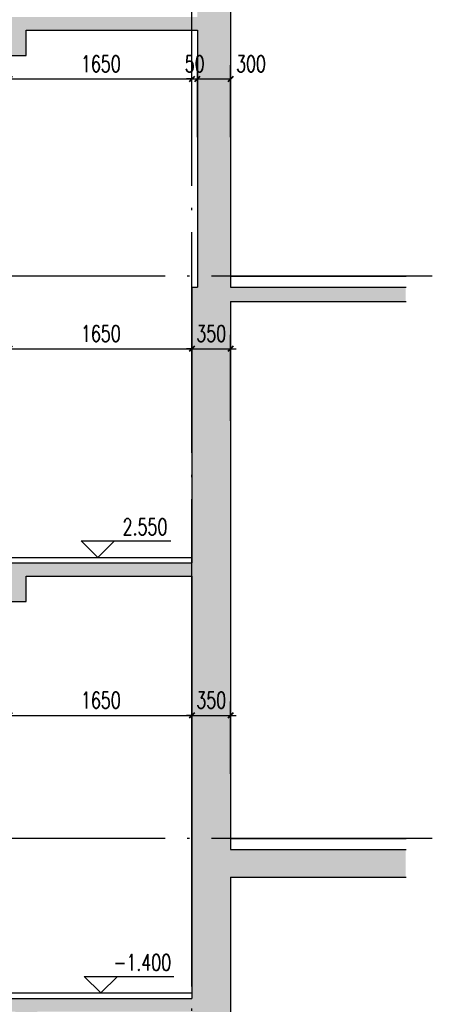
# Model space of a CAD drawing. Extents: x 797781 to 1255204, y 21234 to 1024248.
# Tile 842 of 1056: x 1157973 to 1161710, y 543575 to 552503. Entities that reach past the tile are written whole.
import ezdxf

# ---------------------------------------------------------------- set-up
doc = ezdxf.new("R2010")
doc.units = 0
doc.header["$LTSCALE"] = 1000
doc.header["$MEASUREMENT"] = 0
doc.linetypes.add('230303生产综合楼-平面图_t8$0$DOTE', pattern=[2.42, 2, -0.2, 0.02, -0.2])
for name, color, linetype in [('230303生产综合楼-平面图_t8$0$AXIS', 3, 'Continuous'), ('230303生产综合楼-平面图_t8$0$DIM_ELEV', 3, 'Continuous'), ('230303生产综合楼-平面图_t8$0$DOTE', 1, '230303生产综合楼-平面图_t8$0$DOTE'), ('230303生产综合楼-平面图_t8$0$PUB_DIM', 3, 'Continuous'), ('230303生产综合楼-平面图_t8$0$PUB_TEXT', 7, 'Continuous'), ('230303生产综合楼-平面图_t8$0$WALL', 40, 'Continuous'), ('PUB_HATCH', 8, 'Continuous')]:
    doc.layers.add(name, color=color, linetype=linetype)
doc.styles.add('230303生产综合楼-平面图_t8$0$_TCH_DIM', font='SIMPLEX', dxfattribs={"bigfont": 'GBCBIG'})
doc.styles.add('230303生产综合楼-平面图_T8$0$_TCH_DIM_T3', font='SIMPLEX', dxfattribs={"width": 0.705882, "bigfont": 'GBCBIG'})
doc.dimstyles.new('230303生产综合楼-平面图_T8$0$_TCH_ARCH&&50', dxfattribs={"dimtxt": 148.75, "dimasz": 50, "dimexe": 125, "dimexo": 150, "dimgap": 63.125, "dimtad": 1, "dimdec": 0, "dimzin": 0, "dimdsep": 46, "dimtxsty": '230303生产综合楼-平面图_T8$0$_TCH_DIM_T3', "dimblk": '230303生产综合楼-平面图_t8$0$_ArchTick', "dimcen": 0.09, "dimclrt": 7, "dimazin": 2, "dimtfac": 1, "dimtdec": 0, "dimtix": 1, "dimtmove": 2, "dimatfit": 3, "dimfxl": 1, "dimtolj": 1, "dimtzin": 0, "dimarcsym": 0})

# ---------------------------------------------------------------- blocks, each defined once
blk = doc.blocks.new('230303生产综合楼-平面图_t8$0$_ArchTick')
at = {"color": 0, "linetype": 'ByBlock', "const_width": 0.3}
blk.add_lwpolyline([(-0.5, -0.5), (0.5, 0.5)], dxfattribs=at)
blk = doc.blocks.new('*D3574')
at = {"layer": '230303生产综合楼-平面图_t8$0$AXIS', "color": 0, "lineweight": -2, "transparency": 16777216}
for p, q in [((1157883.3, 545666), (1157883.3, 546319.9)), ((1159533.3, 545666), (1159533.3, 546319.9)), ((1157883.3, 546194.9), (1159533.3, 546194.9))]:
    blk.add_line(p, q, dxfattribs=at)
at = {"layer": 'Defpoints', "color": 0, "transparency": 16777216}
for p in [(1159533.3, 546194.9), (1157883.3, 545516), (1159533.3, 545516)]:
    blk.add_point(p, dxfattribs=at)
at = {"layer": '230303生产综合楼-平面图_t8$0$AXIS', "color": 0, "lineweight": -2, "transparency": 16777216, "xscale": 50, "yscale": 50, "zscale": 50, "rotation": 180}
blk.add_blockref('230303生产综合楼-平面图_t8$0$_ArchTick', (1157883.3, 546194.9), dxfattribs=at)
at = {"layer": '230303生产综合楼-平面图_t8$0$AXIS', "color": 0, "lineweight": -2, "transparency": 16777216, "xscale": 50, "yscale": 50, "zscale": 50}
blk.add_blockref('230303生产综合楼-平面图_t8$0$_ArchTick', (1159533.3, 546194.9), dxfattribs=at)
at = {"layer": '230303生产综合楼-平面图_t8$0$AXIS', "color": 7, "transparency": 16777216, "insert": (1158708.3, 546332.4), "char_height": 148.75, "attachment_point": 5, "style": '230303生产综合楼-平面图_T8$0$_TCH_DIM_T3'}
blk.add_mtext('\\A1;1650', dxfattribs=at)
blk = doc.blocks.new('*D3575')
at = {"layer": '230303生产综合楼-平面图_t8$0$AXIS', "color": 0, "lineweight": -2, "transparency": 16777216}
for p, q in [((1159533.3, 545666), (1159533.3, 546319.9)), ((1159883.3, 545666), (1159883.3, 546319.9)), ((1159533.3, 546194.9), (1159483.3, 546194.9)), ((1159533.3, 546194.9), (1159883.3, 546194.9)), ((1159883.3, 546194.9), (1159933.3, 546194.9))]:
    blk.add_line(p, q, dxfattribs=at)
at = {"layer": 'Defpoints', "color": 0, "transparency": 16777216}
for p in [(1159883.3, 546194.9), (1159533.3, 545516), (1159883.3, 545516)]:
    blk.add_point(p, dxfattribs=at)
at = {"layer": '230303生产综合楼-平面图_t8$0$AXIS', "color": 0, "lineweight": -2, "transparency": 16777216, "xscale": 50, "yscale": 50, "zscale": 50}
blk.add_blockref('230303生产综合楼-平面图_t8$0$_ArchTick', (1159533.3, 546194.9), dxfattribs=at)
at = {"layer": '230303生产综合楼-平面图_t8$0$AXIS', "color": 0, "lineweight": -2, "transparency": 16777216, "xscale": 50, "yscale": 50, "zscale": 50, "rotation": 180}
blk.add_blockref('230303生产综合楼-平面图_t8$0$_ArchTick', (1159883.3, 546194.9), dxfattribs=at)
at = {"layer": '230303生产综合楼-平面图_t8$0$AXIS', "color": 7, "transparency": 16777216, "insert": (1159708.3, 546332.4), "char_height": 148.75, "attachment_point": 5, "style": '230303生产综合楼-平面图_T8$0$_TCH_DIM_T3'}
blk.add_mtext('\\A1;350', dxfattribs=at)
blk = doc.blocks.new('*D4220')
at = {"layer": '230303生产综合楼-平面图_t8$0$AXIS', "color": 0, "lineweight": -2, "transparency": 16777216}
for p, q in [((1157883.3, 551436.2), (1157883.3, 552090.1)), ((1159533.3, 551436.2), (1159533.3, 552090.1)), ((1157883.3, 551965.1), (1159533.3, 551965.1))]:
    blk.add_line(p, q, dxfattribs=at)
at = {"layer": 'Defpoints', "color": 0, "transparency": 16777216}
for p in [(1159533.3, 551965.1), (1157883.3, 551286.2), (1159533.3, 551286.2)]:
    blk.add_point(p, dxfattribs=at)
at = {"layer": '230303生产综合楼-平面图_t8$0$AXIS', "color": 0, "lineweight": -2, "transparency": 16777216, "xscale": 50, "yscale": 50, "zscale": 50, "rotation": 180}
blk.add_blockref('230303生产综合楼-平面图_t8$0$_ArchTick', (1157883.3, 551965.1), dxfattribs=at)
at = {"layer": '230303生产综合楼-平面图_t8$0$AXIS', "color": 0, "lineweight": -2, "transparency": 16777216, "xscale": 50, "yscale": 50, "zscale": 50}
blk.add_blockref('230303生产综合楼-平面图_t8$0$_ArchTick', (1159533.3, 551965.1), dxfattribs=at)
at = {"layer": '230303生产综合楼-平面图_t8$0$AXIS', "color": 7, "transparency": 16777216, "insert": (1158708.3, 552102.6), "char_height": 148.75, "attachment_point": 5, "style": '230303生产综合楼-平面图_T8$0$_TCH_DIM_T3'}
blk.add_mtext('\\A1;1650', dxfattribs=at)
blk = doc.blocks.new('*D4221')
at = {"layer": '230303生产综合楼-平面图_t8$0$AXIS', "color": 0, "lineweight": -2, "transparency": 16777216}
for p, q in [((1159533.3, 551436.2), (1159533.3, 552090.1)), ((1159583.3, 551436.2), (1159583.3, 552090.1)), ((1159533.3, 551965.1), (1159483.3, 551965.1)), ((1159533.3, 551965.1), (1159583.3, 551965.1)), ((1159583.3, 551965.1), (1159633.3, 551965.1))]:
    blk.add_line(p, q, dxfattribs=at)
at = {"layer": 'Defpoints', "color": 0, "transparency": 16777216}
for p in [(1159583.3, 551965.1), (1159533.3, 551286.2), (1159583.3, 551286.2)]:
    blk.add_point(p, dxfattribs=at)
at = {"layer": '230303生产综合楼-平面图_t8$0$AXIS', "color": 0, "lineweight": -2, "transparency": 16777216, "xscale": 50, "yscale": 50, "zscale": 50}
blk.add_blockref('230303生产综合楼-平面图_t8$0$_ArchTick', (1159533.3, 551965.1), dxfattribs=at)
at = {"layer": '230303生产综合楼-平面图_t8$0$AXIS', "color": 0, "lineweight": -2, "transparency": 16777216, "xscale": 50, "yscale": 50, "zscale": 50, "rotation": 180}
blk.add_blockref('230303生产综合楼-平面图_t8$0$_ArchTick', (1159583.3, 551965.1), dxfattribs=at)
at = {"layer": '230303生产综合楼-平面图_t8$0$AXIS', "color": 7, "transparency": 16777216, "insert": (1159558.3, 552102.6), "char_height": 148.75, "attachment_point": 5, "style": '230303生产综合楼-平面图_T8$0$_TCH_DIM_T3'}
blk.add_mtext('\\A1;50', dxfattribs=at)
blk = doc.blocks.new('*D4222')
at = {"layer": '230303生产综合楼-平面图_t8$0$AXIS', "color": 0, "lineweight": -2, "transparency": 16777216}
for p, q in [((1159583.3, 551436.2), (1159583.3, 552090.1)), ((1159883.3, 551436.2), (1159883.3, 552090.1)), ((1159583.3, 551965.1), (1159883.3, 551965.1))]:
    blk.add_line(p, q, dxfattribs=at)
at = {"layer": 'Defpoints', "color": 0, "transparency": 16777216}
for p in [(1159883.3, 551965.1), (1159583.3, 551286.2), (1159883.3, 551286.2)]:
    blk.add_point(p, dxfattribs=at)
at = {"layer": '230303生产综合楼-平面图_t8$0$AXIS', "color": 0, "lineweight": -2, "transparency": 16777216, "xscale": 50, "yscale": 50, "zscale": 50, "rotation": 180}
blk.add_blockref('230303生产综合楼-平面图_t8$0$_ArchTick', (1159583.3, 551965.1), dxfattribs=at)
at = {"layer": '230303生产综合楼-平面图_t8$0$AXIS', "color": 0, "lineweight": -2, "transparency": 16777216, "xscale": 50, "yscale": 50, "zscale": 50}
blk.add_blockref('230303生产综合楼-平面图_t8$0$_ArchTick', (1159883.3, 551965.1), dxfattribs=at)
at = {"layer": '230303生产综合楼-平面图_t8$0$AXIS', "color": 7, "transparency": 16777216, "insert": (1160068.3, 552102.6), "char_height": 148.75, "attachment_point": 5, "style": '230303生产综合楼-平面图_T8$0$_TCH_DIM_T3'}
blk.add_mtext('\\A1;300', dxfattribs=at)
blk = doc.blocks.new('*D4226')
at = {"layer": '230303生产综合楼-平面图_t8$0$PUB_DIM', "color": 0, "lineweight": -2, "transparency": 16777216}
for p, q in [((1157883.3, 548866.6), (1157883.3, 549644.3)), ((1159533.3, 548866.6), (1159533.3, 549644.3)), ((1157883.3, 549519.3), (1159533.3, 549519.3))]:
    blk.add_line(p, q, dxfattribs=at)
at = {"layer": 'Defpoints', "color": 0, "transparency": 16777216}
for p in [(1159533.3, 549519.3), (1157883.3, 548716.6), (1159533.3, 548716.6)]:
    blk.add_point(p, dxfattribs=at)
at = {"layer": '230303生产综合楼-平面图_t8$0$PUB_DIM', "color": 0, "lineweight": -2, "transparency": 16777216, "xscale": 50, "yscale": 50, "zscale": 50, "rotation": 180}
blk.add_blockref('230303生产综合楼-平面图_t8$0$_ArchTick', (1157883.3, 549519.3), dxfattribs=at)
at = {"layer": '230303生产综合楼-平面图_t8$0$PUB_DIM', "color": 0, "lineweight": -2, "transparency": 16777216, "xscale": 50, "yscale": 50, "zscale": 50}
blk.add_blockref('230303生产综合楼-平面图_t8$0$_ArchTick', (1159533.3, 549519.3), dxfattribs=at)
at = {"layer": '230303生产综合楼-平面图_t8$0$PUB_DIM', "color": 7, "transparency": 16777216, "insert": (1158708.3, 549656.8), "char_height": 148.75, "attachment_point": 5, "style": '230303生产综合楼-平面图_T8$0$_TCH_DIM_T3'}
blk.add_mtext('\\A1;1650', dxfattribs=at)
blk = doc.blocks.new('*D4227')
at = {"layer": '230303生产综合楼-平面图_t8$0$PUB_DIM', "color": 0, "lineweight": -2, "transparency": 16777216}
for p, q in [((1159533.3, 548866.6), (1159533.3, 549644.3)), ((1159883.3, 548866.6), (1159883.3, 549644.3)), ((1159533.3, 549519.3), (1159483.3, 549519.3)), ((1159533.3, 549519.3), (1159883.3, 549519.3)), ((1159883.3, 549519.3), (1159933.3, 549519.3))]:
    blk.add_line(p, q, dxfattribs=at)
at = {"layer": 'Defpoints', "color": 0, "transparency": 16777216}
for p in [(1159883.3, 549519.3), (1159533.3, 548716.6), (1159883.3, 548716.6)]:
    blk.add_point(p, dxfattribs=at)
at = {"layer": '230303生产综合楼-平面图_t8$0$PUB_DIM', "color": 0, "lineweight": -2, "transparency": 16777216, "xscale": 50, "yscale": 50, "zscale": 50}
blk.add_blockref('230303生产综合楼-平面图_t8$0$_ArchTick', (1159533.3, 549519.3), dxfattribs=at)
at = {"layer": '230303生产综合楼-平面图_t8$0$PUB_DIM', "color": 0, "lineweight": -2, "transparency": 16777216, "xscale": 50, "yscale": 50, "zscale": 50, "rotation": 180}
blk.add_blockref('230303生产综合楼-平面图_t8$0$_ArchTick', (1159883.3, 549519.3), dxfattribs=at)
at = {"layer": '230303生产综合楼-平面图_t8$0$PUB_DIM', "color": 7, "transparency": 16777216, "insert": (1159708.3, 549656.8), "char_height": 148.75, "attachment_point": 5, "style": '230303生产综合楼-平面图_T8$0$_TCH_DIM_T3'}
blk.add_mtext('\\A1;350', dxfattribs=at)

msp = doc.modelspace()

# ---------------------------------------------------------------- hatches: boundary and pattern name
at = {"layer": 'PUB_HATCH'}
h = msp.add_hatch(dxfattribs=at)
h.set_pattern_fill('钢筋混凝土', color=256, scale=50)
h.set_pattern_definition([(45, (306141.96, 633892.94), (-88.388348, 88.388348), []), (50, (306141.96, 633892.94), (358.63009, -31.37607), [37.5, -412.5]), (355, (306141.96, 633892.94), (-69.37567, 376.09607), [30, -330]), (100.4514, (306171.84, 633890.33), (289.25469, 344.71977), [31.8701, -350.57106]), (46.1842, (306141.96, 633992.94), (533.62052, -82.7595), [56.25, -618.75]), (96.6356, (306186.4, 633986.04), (467.33135, 487.05894), [47.80514, -525.8565]), (351.1842, (306141.96, 633992.94), (467.33097, 487.0593), [45, -495]), (21, (306191.96, 633967.94), (298.45353, -201.30945), [37.5, -412.5]), (326, (306191.96, 633967.94), (121.65767, 362.57502), [30, -330]), (71.4514, (306216.83, 633951.16), (420.11131, 161.26525), [31.8701, -350.57106]), (37.5, (306141.96, 633892.94), (6.079928, 166.446927), [0, -326, 0, -335, 0, -331.25]), (7.5, (306141.96, 633892.94), (131.53477, 197.205856), [0, -191, 0, -318.5, 0, -126.25]), (327.5, (306030.46, 633892.94), (266.911218, -11.277436), [0, -125, 0, -390, 0, -517.5]), (317.5, (305980.46, 633892.94), (291.593085, 50.05249), [0, -162.5, 0, -259, 0, -367.5])])
h.paths.add_polyline_path([(1159883.3, 549947.6), (1161470.4, 549947.6), (1161470.4, 550077.6), (1159883.3, 550077.6), (1159883.3, 554747.6), (1161470.4, 554747.6), (1161470.4, 554877.6), (1159883.3, 554877.6), (1159883.3, 558947.6), (1161470.4, 558947.6), (1161470.4, 559077.6), (1159883.3, 559077.6), (1159883.3, 563147.6), (1161470.4, 563147.6), (1161470.4, 563277.6), (1159883.3, 563277.6), (1159883.3, 567447.6), (1161470.4, 567447.6), (1161470.4, 567577.6), (1159583.3, 567577.6), (1159583.3, 565452.6), (1157833.3, 565452.6), (1157833.3, 565616.1), (1157573.3, 565616.1), (1157573.3, 565779.5), (1157313.3, 565779.5), (1157313.3, 565943), (1157053.3, 565943), (1157053.3, 566106.4), (1156793.3, 566106.4), (1156793.3, 566269.9), (1156533.3, 566269.9), (1156533.3, 566433.4), (1156273.3, 566433.4), (1156273.3, 566596.8), (1156013.3, 566596.8), (1156013.3, 566760.3), (1155753.3, 566760.3), (1155753.3, 566923.7), (1155493.3, 566923.7), (1155493.3, 567087.2), (1155233.3, 567087.2), (1155233.3, 567250.7), (1154973.3, 567250.7), (1154973.3, 567414.1), (1154713.3, 567414.1), (1154713.3, 567577.6), (1151133.3, 567577.6), (1151133.3, 544977.6), (1149676.7, 544977.6), (1149676.7, 544727.6), (1151133.3, 544727.6), (1151133.3, 539377.6), (1149676.7, 539377.6), (1149676.7, 539077.6), (1161470.4, 539077.6), (1161470.4, 539377.6), (1159883.3, 539377.6), (1159883.3, 544727.6), (1161470.4, 544727.6), (1161470.4, 544977.6), (1159883.3, 544977.6)])
h.paths.add_polyline_path([(1159533.3, 547577.5), (1157833.3, 547577.5), (1157833.3, 547736.9), (1157573.3, 547736.9), (1157573.3, 547896.3), (1157313.3, 547896.3), (1157313.3, 548055.6), (1157053.3, 548055.6), (1157053.3, 548215), (1156793.3, 548215), (1156793.3, 548374.4), (1156533.3, 548374.4), (1156533.3, 548533.8), (1156273.3, 548533.8), (1156273.3, 548693.2), (1156013.3, 548693.2), (1156013.3, 548852.5), (1155753.3, 548852.5), (1155753.3, 549011.9), (1155493.3, 549011.9), (1155493.3, 549171.3), (1155233.3, 549171.3), (1155233.3, 549330.7), (1154973.3, 549330.7), (1154973.3, 549490.1), (1154713.3, 549490.1), (1154713.3, 549649.4), (1154453.3, 549649.4), (1154453.3, 549808.8), (1154193.3, 549808.8), (1154193.3, 549968.2), (1153933.3, 549968.2), (1153933.3, 550127.4), (1151433.3, 550127.4), (1151433.3, 554807.6), (1153993.3, 554807.6), (1153993.3, 554577.6), (1154193.3, 554577.6), (1154193.3, 554626.7), (1157799.4, 552407.6), (1157833.3, 552407.6), (1157833.3, 552177.6), (1158033.3, 552177.6), (1158033.3, 552407.6), (1159583.3, 552407.6), (1159583.3, 550077.6), (1159533.3, 550077.6)], flags=16)
h.paths.add_polyline_path([(1159533.3, 543627.5), (1157833.3, 543627.5), (1157833.3, 543783.1), (1157573.3, 543783.1), (1157573.3, 543938.7), (1157313.3, 543938.7), (1157313.3, 544094.2), (1157053.3, 544094.2), (1157053.3, 544249.8), (1156793.3, 544249.8), (1156793.3, 544405.3), (1156533.3, 544405.3), (1156533.3, 544560.9), (1156273.3, 544560.9), (1156273.3, 544716.5), (1156013.3, 544716.5), (1156013.3, 544872), (1155753.3, 544872), (1155753.3, 545027.6), (1151483.3, 545027.6), (1151483.3, 550007.6), (1153733.3, 550007.6), (1153733.3, 549777.6), (1153933.3, 549777.6), (1153933.3, 549827.5), (1157799.3, 547457.6), (1157833.3, 547457.6), (1157833.3, 547227.6), (1158033.3, 547227.6), (1158033.3, 547457.6), (1159533.3, 547457.6)], flags=16)
h.paths.add_polyline_path([(1159583.3, 552527.6), (1157833.3, 552527.6), (1157833.3, 552687.6), (1157573.3, 552687.6), (1157573.3, 552847.6), (1157313.3, 552847.6), (1157313.3, 553007.6), (1157053.3, 553007.6), (1157053.3, 553167.6), (1156793.3, 553167.6), (1156793.3, 553327.6), (1156533.3, 553327.6), (1156533.3, 553487.6), (1156273.3, 553487.6), (1156273.3, 553647.6), (1156013.3, 553647.6), (1156013.3, 553807.6), (1155753.3, 553807.6), (1155753.3, 553967.6), (1155493.3, 553967.6), (1155493.3, 554127.6), (1155233.3, 554127.6), (1155233.3, 554287.6), (1154973.3, 554287.6), (1154973.3, 554447.6), (1154713.3, 554447.6), (1154713.3, 554607.6), (1154453.3, 554607.6), (1154453.3, 554767.6), (1154193.3, 554767.6), (1154193.3, 554927.6), (1151433.3, 554927.6), (1151433.3, 559007.6), (1154513.3, 559007.6), (1154513.3, 558777.6), (1154713.3, 558777.6), (1154713.3, 558824.8), (1157799.1, 556907.6), (1157833.3, 556907.6), (1157833.3, 556677.6), (1158033.3, 556677.6), (1158033.3, 556907.6), (1159583.3, 556907.6)], flags=16)
h.paths.add_polyline_path([(1159533.3, 543507.5), (1159533.3, 540827.5), (1157833.3, 540827.5), (1157833.3, 540983.1), (1157573.3, 540983.1), (1157573.3, 541138.7), (1157313.3, 541138.7), (1157313.3, 541294.2), (1157053.3, 541294.2), (1157053.3, 541449.8), (1156793.3, 541449.8), (1156793.3, 541605.3), (1156533.3, 541605.3), (1156533.3, 541760.9), (1156273.3, 541760.9), (1156273.3, 541916.5), (1156013.3, 541916.5), (1156013.3, 542072), (1155753.3, 542072), (1155753.3, 542227.6), (1151483.3, 542227.6), (1151483.3, 544907.6), (1153993.3, 544907.6), (1153993.3, 544677.6), (1154193.3, 544677.6), (1154193.3, 544907.6), (1155460.2, 544907.6), (1157800.2, 543507.5), (1157933.3, 543507.5), (1157933.3, 543277.5), (1158133.3, 543277.5), (1158133.3, 543507.5)], flags=16)
h.paths.add_polyline_path([(1154183.3, 547377.6), (1153983.3, 547377.6), (1153983.3, 547477.6), (1154183.3, 547477.6)], flags=0)
h.paths.add_polyline_path([(1157800.2, 540707.5), (1157933.3, 540707.5), (1157933.3, 540477.5), (1158133.3, 540477.5), (1158133.3, 540707.5), (1159533.3, 540707.5), (1159533.3, 539377.6), (1151483.3, 539377.6), (1151483.3, 542107.6), (1153993.3, 542107.6), (1153993.3, 541877.6), (1154193.3, 541877.6), (1154193.3, 542107.6), (1155460.2, 542107.6)], flags=16)
h.paths.add_polyline_path([(1159583.3, 557027.6), (1157833.3, 557027.6), (1157833.3, 557189.1), (1157573.3, 557189.1), (1157573.3, 557350.7), (1157313.3, 557350.7), (1157313.3, 557512.2), (1157053.3, 557512.2), (1157053.3, 557673.8), (1156793.3, 557673.8), (1156793.3, 557835.3), (1156533.3, 557835.3), (1156533.3, 557996.8), (1156273.3, 557996.8), (1156273.3, 558158.4), (1156013.3, 558158.4), (1156013.3, 558319.9), (1155753.3, 558319.9), (1155753.3, 558481.5), (1155493.3, 558481.5), (1155493.3, 558643), (1155233.3, 558643), (1155233.3, 558804.5), (1154973.3, 558804.5), (1154973.3, 558966.1), (1154713.3, 558966.1), (1154713.3, 559127.6), (1151433.3, 559127.6), (1151433.3, 563207.6), (1154513.3, 563207.6), (1154513.3, 562977.6), (1154713.3, 562977.6), (1154713.3, 563024.8), (1157799.1, 561107.6), (1157833.3, 561107.6), (1157833.3, 560877.6), (1158033.3, 560877.6), (1158033.3, 561107.6), (1159583.3, 561107.6)], flags=16)
h.paths.add_polyline_path([(1159583.3, 561227.6), (1157833.3, 561227.6), (1157833.3, 561389.1), (1157573.3, 561389.1), (1157573.3, 561550.7), (1157313.3, 561550.7), (1157313.3, 561712.2), (1157053.3, 561712.2), (1157053.3, 561873.8), (1156793.3, 561873.8), (1156793.3, 562035.3), (1156533.3, 562035.3), (1156533.3, 562196.8), (1156273.3, 562196.8), (1156273.3, 562358.4), (1156013.3, 562358.4), (1156013.3, 562519.9), (1155753.3, 562519.9), (1155753.3, 562681.5), (1155493.3, 562681.5), (1155493.3, 562843), (1155233.3, 562843), (1155233.3, 563004.5), (1154973.3, 563004.5), (1154973.3, 563166.1), (1154713.3, 563166.1), (1154713.3, 563327.6), (1151433.3, 563327.6), (1151433.3, 567457.6), (1154513.3, 567457.6), (1154513.3, 567227.6), (1154713.3, 567227.6), (1154713.3, 567272.4), (1157798.7, 565332.6), (1157833.3, 565332.6), (1157833.3, 565102.6), (1158033.3, 565102.6), (1158033.3, 565332.6), (1159583.3, 565332.6)], flags=16)
h.paths.add_polyline_path([(1154563.3, 567577.6), (1154713.3, 567577.6), (1154713.3, 567727.6), (1154563.3, 567727.6)])

# ---------------------------------------------------------------- linework, layer by layer
for points in [[(1159883.3, 550177.6), (1161474.3, 550177.6)], [(1157883.3, 547627.5), (1159533.3, 547627.5)], [(1154443.3, 545077.6), (1155803.3, 545077.6), (1155803.3, 544922), (1156063.3, 544922), (1156063.3, 544766.5), (1156323.3, 544766.5), (1156323.3, 544610.9), (1156583.3, 544610.9), (1156583.3, 544455.3), (1156843.3, 544455.3), (1156843.3, 544299.8), (1157103.3, 544299.8), (1157103.3, 544144.2), (1157363.3, 544144.2), (1157363.3, 543988.7), (1157623.3, 543988.7), (1157623.3, 543833.1), (1157883.3, 543833.1), (1157883.3, 543677.5), (1159533.3, 543677.5)], [(1159883.3, 545077.6), (1161474.3, 545077.6)]]:
    msp.add_lwpolyline(points)
at = {"layer": '230303生产综合楼-平面图_t8$0$DIM_ELEV'}
for p, q in [((1158681, 547627.6), (1158531, 547777.6)), ((1158531, 547777.6), (1159341, 547777.6)), ((1158681, 547627.6), (1158831, 547777.6)), ((1158708.3, 543677.5), (1158558.3, 543827.5)), ((1158558.3, 543827.5), (1159368.3, 543827.5)), ((1158708.3, 543677.5), (1158858.3, 543827.5))]:
    msp.add_line(p, q, dxfattribs=at)
at = {"layer": '230303生产综合楼-平面图_t8$0$DOTE'}
for p, q in [((1159533.3, 538895.8), (1159533.3, 571477.6)), ((1161710.4, 550177.6), (1149055, 550177.6)), ((1161710.4, 545077.6), (1149055, 545077.6))]:
    msp.add_line(p, q, dxfattribs=at)
at = {"layer": '230303生产综合楼-平面图_t8$0$WALL'}
for p, q in [((1158033.3, 552407.6), (1159583.3, 552407.6)), ((1158033.3, 547457.6), (1159533.3, 547457.6))]:
    msp.add_line(p, q, dxfattribs=at)
for points in [[(1159883.3, 554747.6), (1159883.3, 550077.6)], [(1157833.3, 552407.6), (1157833.3, 552177.6), (1158033.3, 552177.6), (1158033.3, 552407.6)], [(1159583.3, 552407.6), (1159583.3, 550077.6)], [(1159533.3, 550077.6), (1159583.3, 550077.6)], [(1159533.3, 550077.6), (1159533.3, 547577.5)], [(1159883.3, 550077.6), (1161474.3, 550077.6)], [(1159883.3, 549947.6), (1161474.3, 549947.6)], [(1159883.3, 549947.6), (1159883.3, 544977.6)], [(1157833.3, 547577.5), (1159533.3, 547577.5)], [(1157833.3, 547457.6), (1157833.3, 547227.6), (1158033.3, 547227.6), (1158033.3, 547457.6)], [(1159533.3, 547457.6), (1159533.3, 543627.5)], [(1151483.3, 545027.6), (1155753.3, 545027.6), (1155753.3, 544872), (1156013.3, 544872), (1156013.3, 544716.5), (1156273.3, 544716.5), (1156273.3, 544560.9), (1156533.3, 544560.9), (1156533.3, 544405.3), (1156793.3, 544405.3), (1156793.3, 544249.8), (1157053.3, 544249.8), (1157053.3, 544094.2), (1157313.3, 544094.2), (1157313.3, 543938.7), (1157573.3, 543938.7), (1157573.3, 543783.1), (1157833.3, 543783.1), (1157833.3, 543627.5), (1159533.3, 543627.5)], [(1159883.3, 544977.6), (1161474.3, 544977.6)], [(1159883.3, 544727.6), (1161474.3, 544727.6)], [(1159883.3, 544727.6), (1159883.3, 539377.6)]]:
    msp.add_lwpolyline(points, dxfattribs=at)

# ---------------------------------------------------------------- texts
at = {"layer": '230303生产综合楼-平面图_t8$0$PUB_TEXT', "style": '230303生产综合楼-平面图_t8$0$_TCH_DIM', "width": 0.705882}
for s, p in [('2.550', (1158906, 547830.1)), ('-1.400', (1158823.3, 543880))]:
    msp.add_text(s, height=148.75, dxfattribs=at).set_placement(p)

# ---------------------------------------------------------------- dimensions: what is measured, and where the dimension line sits
at = {"layer": '230303生产综合楼-平面图_t8$0$AXIS'}
for p1, p2, picture, middle in [((1157883.3, 551286.2), (1159533.3, 551286.2), '*D4220', (1158708.3, 552102.6)), ((1159533.3, 551286.2), (1159583.3, 551286.2), '*D4221', (1159558.3, 552102.6)), ((1157883.3, 545516), (1159533.3, 545516), '*D3574', (1158708.3, 546332.4)), ((1159533.3, 545516), (1159883.3, 545516), '*D3575', (1159708.3, 546332.4))]:
    dim = msp.add_aligned_dim(p1=p1, p2=p2, distance=678.9, dimstyle='230303生产综合楼-平面图_T8$0$_TCH_ARCH&&50', dxfattribs=at)
    dim.commit()
    dim.dimension.update_dxf_attribs({"geometry": picture, "text_midpoint": middle})
dim = msp.add_linear_dim(base=(1159883.3, 551965.1), p1=(1159583.3, 551286.2), p2=(1159883.3, 551286.2), angle=360, dimstyle='230303生产综合楼-平面图_T8$0$_TCH_ARCH&&50', dxfattribs=at)
dim.commit()
dim.dimension.update_dxf_attribs({"geometry": '*D4222', "text_midpoint": (1160068.3, 552102.6), "dimtype": 161})
at = {"layer": '230303生产综合楼-平面图_t8$0$PUB_DIM'}
for p1, p2, picture, middle in [((1157883.3, 548716.6), (1159533.3, 548716.6), '*D4226', (1158708.3, 549656.8)), ((1159533.3, 548716.6), (1159883.3, 548716.6), '*D4227', (1159708.3, 549656.8))]:
    dim = msp.add_aligned_dim(p1=p1, p2=p2, distance=802.7, dimstyle='230303生产综合楼-平面图_T8$0$_TCH_ARCH&&50', dxfattribs=at)
    dim.commit()
    dim.dimension.update_dxf_attribs({"geometry": picture, "text_midpoint": middle})

doc.saveas('drawing.dxf')
